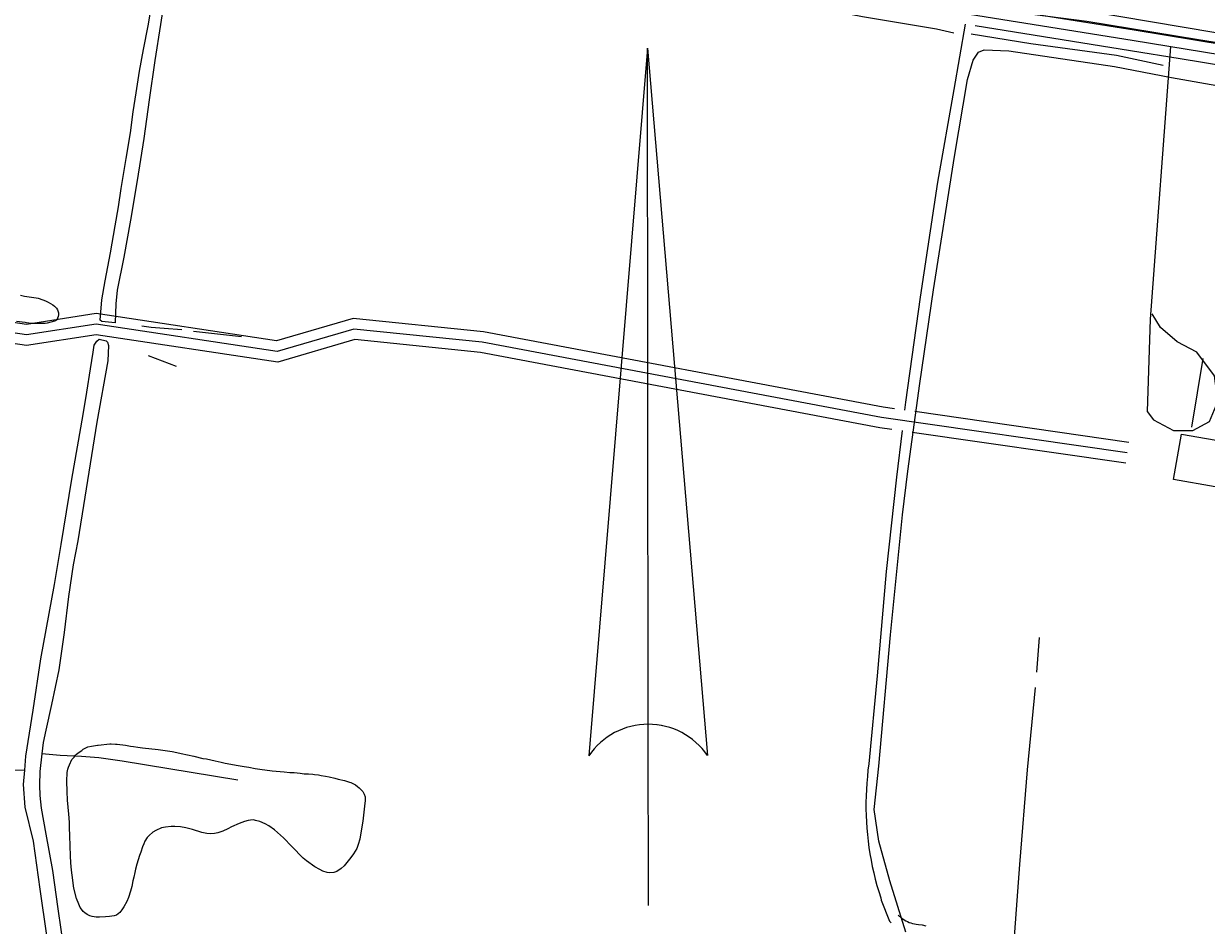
# Model space of a CAD drawing. Extents: x 3297735 to 3335592, y 670436 to 695807.
# Drawn here: x 3325570 to 3327267, y 691531 to 692825 of the extents above; entities that cross this region are included whole.
import ezdxf

# ---------------------------------------------------------------- set-up
doc = ezdxf.new("R2010")
doc.units = 0
for name, color, linetype in [('V-ANNO-SYMB', 7, 'Continuous'), ('V-BLDG-OTLN', 7, 'Continuous'), ('V-ROAD-CNTR', 7, 'Continuous'), ('V-SITE-OTLN', 7, 'Continuous'), ('V-SITE-VEGE', 7, 'Continuous'), ('V-TOPO-SHOR', 7, 'Continuous')]:
    doc.layers.add(name, color=color, linetype=linetype)

msp = doc.modelspace()

# ---------------------------------------------------------------- linework, layer by layer
at = {"layer": 'V-ANNO-SYMB'}
for p, q in [((3326465.1, 692789.7), (3326381.2, 691774.7)), ((3326465.1, 692789.7), (3326551.2, 691774.8)), ((3326466.1, 691819.7), (3326465.1, 692789.7)), ((3326465.1, 692789.7), (3326551.2, 691774.8)), ((3326466.1, 691819.7), (3326465.1, 692789.7)), ((3326466.4, 691559.7), (3326466.1, 691819.7))]:
    msp.add_line(p, q, dxfattribs=at)
for start, end in [(90.0583, 145.8529), (34.2638, 90.0583), (34.2638, 90.0472)]:
    msp.add_arc((3326466.2, 691717), 102.8, start, end, dxfattribs=at)
at = {"layer": 'V-BLDG-OTLN'}
msp.add_lwpolyline([(3327230.9, 692236), (3327410, 692204.7), (3327398.6, 692139.5), (3327219.5, 692170.8)], close=True, dxfattribs=at)
at = {"layer": 'V-ROAD-CNTR'}
msp.add_line((3327245.6, 692245.9), (3327262.1, 692344.5), dxfattribs=at)
for points in [[(3323259.2, 693450.4), (3323328.4, 693434.2), (3323938.4, 693331.3), (3324434, 693248.7), (3325004.5, 693157.3), (3325585.4, 693062.5), (3326027.1, 692986.7), (3326376.4, 692928.9), (3326831.2, 692853.8), (3327160.4, 692801.4), (3327443.5, 692754.6), (3327722.4, 692703.6), (3327845, 692675.2), (3327899.2, 692677.4), (3327955.4, 692687.8)], [(3325709.8, 693056.3), (3326029.6, 693001.5), (3326378.9, 692943.7), (3326833.6, 692868.6), (3327162.8, 692816.2), (3327337.2, 692787.4)], [(3326920.6, 692824.2), (3326904.3, 692730.6), (3326881.2, 692597.4), (3326856.3, 692432.4), (3326835.1, 692282), (3326833.7, 692270.6)], [(3326935, 692822.1), (3327158, 692786.6), (3327229, 692774.8)], [(3327215.3, 692792.3), (3327186, 692400.7), (3327181.8, 692268.7), (3327190.6, 692256.4), (3327219.3, 692241.2), (3327247.1, 692241.2), (3327271.3, 692254.1), (3327283.2, 692282.9), (3327278.4, 692319.6), (3327252.9, 692353.4), (3327224.8, 692368.3), (3327200.8, 692389.1), (3327188.8, 692408.4)], [(3327229, 692774.8), (3327330.7, 692758.1)], [(3327153.1, 692209.3), (3326800.6, 692260), (3326228, 692368), (3326044.2, 692386.8), (3325933.9, 692354.5), (3325674.7, 692393.8), (3325574.5, 692378.4), (3325161.7, 692439.6), (3324950.7, 692482.6)], [(3326819.2, 692272.5), (3326803.1, 692274.8), (3326230.1, 692382.8), (3326042.8, 692402), (3325932.9, 692369.8), (3325674.7, 692408.9), (3325574.5, 692393.5), (3325164.3, 692454.4), (3324951.6, 692497.7)], [(3326815.4, 692242.7), (3326798.2, 692245.2), (3326225.8, 692353.1), (3326045.6, 692371.6), (3325934.9, 692339.2), (3325674.7, 692378.6), (3325574.5, 692363.2), (3325159.1, 692424.9), (3324947.7, 692467.9)], [(3327155.2, 692224.1), (3326848.4, 692268.3)], [(3326830.2, 692241.2), (3326822.1, 692174.2), (3326807.2, 692039), (3326794.3, 691889.3)], [(3327151, 692194.5), (3326844.7, 692238.5)], [(3326794.3, 691889.3), (3326782.5, 691763.1), (3326781.3, 691753.9), (3326780.4, 691744.7), (3326779.6, 691735.4), (3326779, 691726.2), (3326778.6, 691716.9), (3326778.4, 691707.7), (3326778.4, 691698.4), (3326778.6, 691689.1), (3326779, 691679.9), (3326779.6, 691670.6), (3326780.4, 691661.4), (3326781.4, 691652.2), (3326782.7, 691643), (3326784.1, 691633.8), (3326785.7, 691624.7), (3326787.5, 691615.6), (3326789.5, 691606.6), (3326791.7, 691597.6), (3326794.2, 691588.6), (3326796.8, 691579.8), (3326799.5, 691570.9), (3326800, 691567.4), (3326812.3, 691537.3), (3326814.7, 691534.8)], [(3326824.7, 691546), (3326829.4, 691541.8), (3326828.8, 691542.2), (3326831.2, 691540.5), (3326833.4, 691539.1), (3326835.6, 691537.8), (3326838, 691536.6), (3326840.3, 691535.6), (3326842.8, 691534.7), (3326845.2, 691534), (3326847.8, 691533.4), (3326850.3, 691533), (3326853.7, 691532.6), (3326859.1, 691531.8), (3326864.3, 691530.7)]]:
    msp.add_lwpolyline(points, dxfattribs=at)
at = {"layer": 'V-SITE-OTLN'}
for points in [[(3327325.6, 692804.3), (3327095.5, 692842.7)], [(3326835.4, 691521.6), (3326812.5, 691595.3), (3326797, 691652.2), (3326790.3, 691697.5), (3326796.7, 691759.6), (3326813.7, 691947.9), (3326830.8, 692120.3), (3326838.6, 692183.1), (3326855.8, 692308.7), (3326875.2, 692443.1), (3326905.3, 692634.4), (3326924, 692744.7), (3326932, 692772.4), (3326940, 692784.1), (3326948, 692787.1), (3326983.1, 692785.7), (3327135, 692763.5), (3327216.8, 692747.6), (3327411.8, 692713.1)]]:
    msp.add_lwpolyline(points, dxfattribs=at)
at = {"layer": 'V-SITE-VEGE'}
for points in [[(3325566.2, 692435.2), (3325571.9, 692434.1), (3325588.5, 692431.6), (3325591.4, 692430.9), (3325597.8, 692428.8), (3325601.6, 692427.2), (3325605.8, 692425.4), (3325612.4, 692421.7), (3325614.9, 692419.8), (3325617.7, 692416.5), (3325619.1, 692414.1), (3325620.4, 692410.1), (3325620.5, 692407.3), (3325620.1, 692404.6), (3325619.2, 692402.3), (3325617.9, 692400), (3325616, 692398.6), (3325611.2, 692396.9), (3325604.1, 692395.3), (3325601.2, 692394.9), (3325596.6, 692394.6), (3325593.7, 692394.7), (3325589.5, 692394.6), (3325582.5, 692394.9), (3325577.8, 692395.4), (3325574.6, 692395.6), (3325572.6, 692396.2), (3325560.4, 692397.7)], [(3325642.6, 691584.8), (3325639.9, 691603.3), (3325639.1, 691610.6), (3325638.2, 691621.1), (3325637.6, 691630.9), (3325636.9, 691659.9), (3325636.2, 691671.5), (3325636, 691678.4), (3325635.6, 691685.7), (3325635.1, 691690.8), (3325633.6, 691710.9), (3325632.9, 691723.1), (3325633, 691727.7), (3325632.6, 691734), (3325632.5, 691738), (3325632.9, 691750.6), (3325633.8, 691755.3), (3325634.6, 691758), (3325636, 691761.8), (3325639.4, 691769), (3325642.9, 691772.7), (3325644.9, 691775.3), (3325646.3, 691776.8), (3325650.3, 691779.8), (3325653.8, 691782.2), (3325655.8, 691783.9), (3325662.5, 691787.2), (3325667.9, 691788.4), (3325676.3, 691789.7), (3325677.3, 691789.9), (3325693.9, 691791.6), (3325696.2, 691791.6), (3325702.1, 691791.3), (3325704.4, 691791), (3325716.6, 691789.6), (3325723.6, 691788.5), (3325727.8, 691788.1), (3325734.4, 691787), (3325740.9, 691786.1), (3325763.2, 691783.5), (3325780.1, 691781), (3325783.3, 691780.6), (3325790, 691779.3), (3325796.3, 691777.8), (3325814.5, 691774), (3325827.6, 691770.9), (3325832.7, 691770), (3325845.3, 691767.2), (3325853.6, 691765.5), (3325859.5, 691764.1), (3325878.1, 691760.8), (3325886.7, 691759.1), (3325893.3, 691758.2), (3325902.5, 691756.5), (3325909.1, 691755.2), (3325927, 691753.1), (3325943.9, 691751.6), (3325952.3, 691750.7), (3325958.2, 691750.5), (3325967.2, 691749.6), (3325972.7, 691748.9), (3325979, 691748.6), (3325985.3, 691748.2), (3325987.4, 691747.8), (3325993.5, 691747.1), (3325997.1, 691746.5)], [(3325997.1, 691746.5), (3326003.5, 691745.2), (3326008.5, 691744.5), (3326016.6, 691742.6), (3326021.4, 691741.2), (3326030.7, 691739.1), (3326037.9, 691736.8), (3326039.8, 691736), (3326043.4, 691734.4), (3326046.4, 691732.8), (3326049.2, 691730.7), (3326051.6, 691728.7), (3326054.8, 691725.4), (3326056.7, 691723.1), (3326058.9, 691719.6), (3326060.3, 691715.5), (3326060.2, 691710.4), (3326059.3, 691702.4), (3326056.9, 691680.7), (3326055.6, 691672.7), (3326052.4, 691655), (3326050.3, 691647.1), (3326048.1, 691641.6), (3326043.5, 691633.9), (3326039.8, 691628.6), (3326035.9, 691623.7), (3326030, 691616.8), (3326025.9, 691612.9), (3326019.5, 691608.6), (3326015.5, 691607), (3326009.7, 691606.7), (3326005.9, 691607.2), (3325999.5, 691609), (3325995.1, 691611.4), (3325988, 691615.4), (3325976.1, 691623.8), (3325971.5, 691627.8), (3325955, 691644.5), (3325943.3, 691656.8), (3325930.3, 691668.3), (3325922.1, 691674), (3325916.8, 691677), (3325909.2, 691680.2), (3325903, 691681.9), (3325900.1, 691682.5), (3325895.7, 691682.2), (3325892.3, 691681.7), (3325887.1, 691680.5), (3325879.4, 691677.6), (3325868.4, 691672.5), (3325863.4, 691669.9), (3325855.9, 691666.5), (3325848.8, 691664.1), (3325844.4, 691662.9), (3325837.9, 691662.7), (3325833.3, 691663.1), (3325825.9, 691664.6), (3325812.4, 691668.7), (3325803.1, 691671), (3325795.2, 691672.5), (3325787.2, 691673.1), (3325782, 691673.2), (3325773.8, 691672.2), (3325768.2, 691671), (3325760.1, 691667.6), (3325755.7, 691664.8), (3325750.6, 691660.3), (3325747.5, 691657.3), (3325744.4, 691652.2), (3325742.6, 691648.1), (3325741.1, 691643.7), (3325738.3, 691636.5), (3325736.5, 691631.4), (3325732.6, 691619.1), (3325731.1, 691611.9), (3325730, 691607.3), (3325728.4, 691600.3), (3325727.1, 691595.2), (3325725.4, 691586.8), (3325723.6, 691580.4), (3325720.7, 691571.3), (3325718.5, 691565.4), (3325714.3, 691557.7), (3325711.2, 691553.4), (3325708.2, 691549.6), (3325703.4, 691545.9), (3325700.1, 691544.8), (3325693.4, 691544), (3325687.7, 691543.4), (3325679.3, 691542.8), (3325674.5, 691542.9), (3325668.6, 691543.8), (3325665.2, 691544.8), (3325661.4, 691546.8), (3325658, 691549.3), (3325656, 691551.3), (3325653.4, 691554.6), (3325651.7, 691557.1), (3325649.5, 691561.9), (3325646.3, 691570), (3325642.6, 691584.8)]]:
    msp.add_lwpolyline(points, dxfattribs=at)
at = {"layer": 'V-TOPO-SHOR'}
for p, q in [((3325882.7, 692375.6), (3325813.9, 692383.3)), ((3325789.7, 692333), (3325749.6, 692348.3)), ((3327026.8, 691944.4), (3327022.8, 691894.4))]:
    msp.add_line(p, q, dxfattribs=at)
for points in [[(3325868.1, 693028), (3325935.9, 693019.3), (3326012.7, 693005.5), (3326126.3, 692988.7), (3326222.1, 692972.5), (3326305.9, 692960), (3326417.6, 692939.4), (3326508.9, 692923.7), (3326635.8, 692903.8), (3326745, 692883.8), (3326869.3, 692865.7), (3326964.5, 692845), (3327095.2, 692828.3), (3327255.1, 692802), (3327342.1, 692788.3)], [(3325835.2, 692990.5), (3325889.1, 692983.6), (3325960.8, 692970.5), (3326056, 692954.3), (3326152.4, 692939.9), (3326211.4, 692929.9), (3326264.1, 692921.2), (3326365.6, 692902.4), (3326458.3, 692888.1), (3326554.7, 692873.1), (3326670.2, 692855), (3326773.6, 692835), (3326879.6, 692817.5), (3326904.4, 692811.9)], [(3325777.8, 692896.3), (3325766.8, 692823.8), (3325758.7, 692771.9), (3325750.7, 692715.6), (3325742.7, 692660.3), (3325733.1, 692600.1), (3325723.8, 692543.1), (3325714, 692489.8), (3325704.4, 692442.7), (3325702.5, 692422.7), (3325701.7, 692395.8), (3325682.8, 692397.7), (3325680.3, 692399.4), (3325682.7, 692428.8), (3325687.2, 692456.1), (3325694.9, 692496.2), (3325701.9, 692535), (3325706.4, 692562.3), (3325710.3, 692588.6), (3325717.6, 692631.4), (3325723.6, 692668.4), (3325727.7, 692698.5), (3325731.9, 692725.8), (3325736.7, 692756.9), (3325742.5, 692787.7), (3325748.9, 692821.6), (3325758.6, 692878.7)], [(3326929.1, 692810.1), (3327014.8, 692796.3), (3327137.9, 692779.5), (3327204.5, 692765.1)], [(3325797.3, 692385.4), (3325772, 692387.4), (3325753.2, 692389.2), (3325740.2, 692390.8)], [(3325603.5, 691516.6), (3325594.4, 691583.2), (3325584.8, 691651.9), (3325572.7, 691700.8), (3325570.5, 691733.5), (3325572.1, 691754), (3325573.7, 691774.2), (3325584.2, 691840.2), (3325594.9, 691913.5), (3325614.8, 692020.4), (3325624.1, 692077.5), (3325639.8, 692171.5), (3325655.6, 692264.2), (3325661.3, 692296.4), (3325666.4, 692329.6), (3325670.3, 692353.8), (3325671.5, 692363.8), (3325675.5, 692369.4), (3325678.9, 692372.3), (3325688.6, 692370), (3325690.7, 692368), (3325692.2, 692363.2), (3325691.3, 692341.2), (3325675.4, 692253.3), (3325658.3, 692145.8), (3325648.1, 692082.8), (3325641.7, 692048.6), (3325634.8, 692003), (3325628.4, 691951.5), (3325620.7, 691897.9), (3325610.2, 691848.1), (3325602.4, 691811.4), (3325598.7, 691793.7), (3325596.7, 691777.5), (3325593.8, 691752), (3325593.3, 691732.6), (3325593.6, 691717.8), (3325595.4, 691699.6), (3325602.5, 691661.9), (3325612, 691610.1), (3325619.5, 691554.8), (3325628.1, 691495.8)], [(3327021.1, 691872.3), (3327009.6, 691754.2), (3326998.6, 691618.4), (3326987.8, 691469.7), (3326979, 691338.7), (3326971.7, 691243.7), (3326969.2, 691168.5), (3326971.5, 691130.9), (3326974.7, 691117), (3326981.8, 691097.7), (3326994.7, 691083.8), (3327003.3, 691077.4), (3327023.2, 691066.7), (3327057, 691055), (3327104.8, 691044.9), (3327167.6, 691033.8), (3327216.5, 691028), (3327257.8, 691022.7), (3327276.6, 691020.1), (3327290.6, 691016.9)], [(3324829, 691870.9), (3324862.1, 691862.9), (3324896.5, 691857), (3324940.9, 691849.7), (3324986.9, 691843.2), (3325014, 691839.7), (3325058.9, 691834), (3325096.5, 691828.1), (3325140.3, 691821.8), (3325209.8, 691810.4), (3325243.7, 691804.2), (3325303.5, 691794.4), (3325338.5, 691789.5), (3325375, 691783.1), (3325412.1, 691778.3), (3325429.3, 691775), (3325450.8, 691770.3), (3325491.3, 691763.2), (3325525.7, 691756.7), (3325539, 691756), (3325547.4, 691755.7), (3325557.8, 691754.6), (3325572.1, 691754)], [(3325877.7, 691739.8), (3325711.9, 691767), (3325678.2, 691771.6), (3325653.6, 691773.6), (3325622.8, 691774.8), (3325596.7, 691777.5)]]:
    msp.add_lwpolyline(points, dxfattribs=at)

doc.saveas('drawing.dxf')
